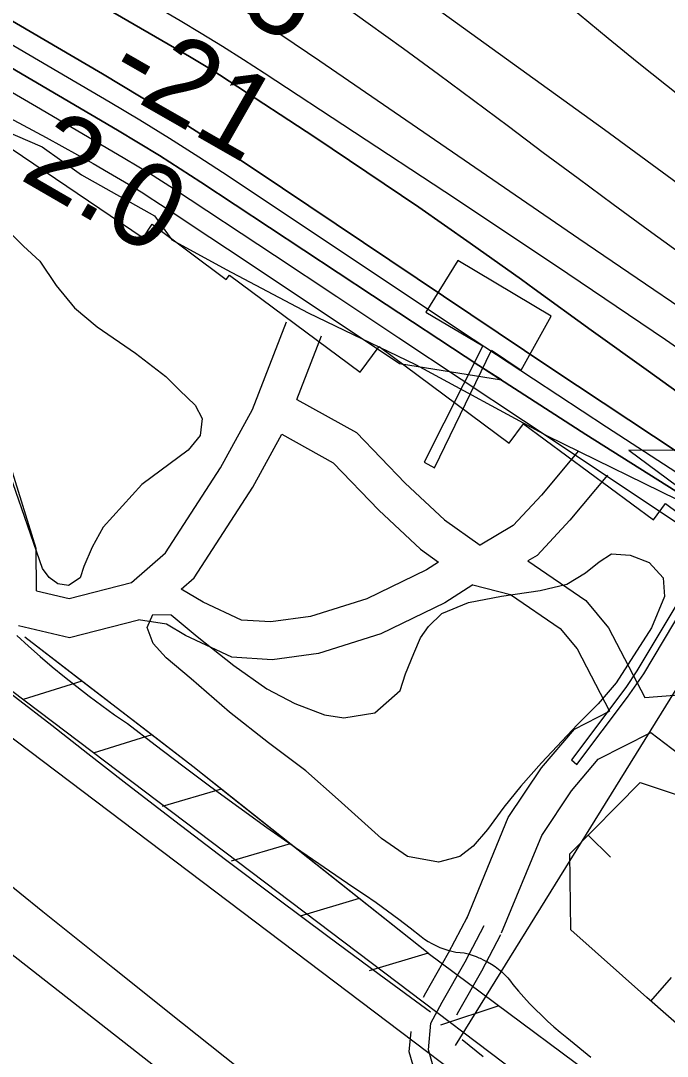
# Model space of a CAD drawing. Extents: x 3567028 to 3605064, y 510945 to 536587.
# Drawn here: x 3580640 to 3581154, y 525823 to 526646 of the extents above; entities that cross this region are included whole.
import ezdxf

# ---------------------------------------------------------------- set-up
doc = ezdxf.new("R2010")
doc.units = 0
for name, color, linetype in [('V-BORW-LINE', 7, 'Continuous'), ('V-CHAN-DOCK', 7, 'Continuous'), ('V-CHAN-NAID', 7, 'Continuous'), ('V-FLOD-BASE', 7, 'Continuous'), ('V-LEVE-TOET', 7, 'Continuous'), ('V-RIVR-EDGE', 7, 'Continuous'), ('V-RIVR-RANG', 7, 'Continuous'), ('V-ROAD-CNTR', 7, 'Continuous'), ('V-RRAP-FSHR', 7, 'Continuous'), ('V-RRAP-RVMT', 7, 'Continuous'), ('V-SITE-VEGE', 7, 'Continuous'), ('V-SURV-LINE', 7, 'Continuous'), ('V-TOPO-DPTH', 7, 'Continuous'), ('V-TOPO-MAJR', 7, 'Continuous'), ('V-TOPO-MINR', 7, 'Continuous'), ('V-TOPO-WATR', 7, 'Continuous')]:
    doc.layers.add(name, color=color, linetype=linetype)

msp = doc.modelspace()

# ---------------------------------------------------------------- linework, layer by layer
at = {"layer": 'V-BORW-LINE'}
for p, q in [((3581091.11, 525998.54), (3581108.87, 525980.94)), ((3581140.94, 525866.58), (3581157.37, 525885.42))]:
    msp.add_line(p, q, dxfattribs=at)
msp.add_lwpolyline([(3581187.34, 525826.15), (3581137.72, 525869.39), (3581077.21, 525923.3), (3581076.44, 525983.72), (3581132.49, 526040.29), (3581193.11, 526020.25), (3581281.63, 525946.46), (3581385.4, 525904.04), (3581455.33, 525860.98), (3581543.65, 525815.53), (3581646.25, 525763.28), (3581713.14, 525691.02), (3581733.93, 525654.59), (3581718.41, 525608.67), (3581668.78, 525607.51), (3581557.24, 525642.39), (3581441.38, 525693.69), (3581321.94, 525746.88), (3581254.72, 525791.53), (3581187.08, 525826.14)], dxfattribs=at)
at = {"layer": 'V-CHAN-DOCK'}
for points in [[(3580968.99, 526290.55), (3581014.2, 526383.83), (3581037.79, 526367.96), (3581061.74, 526411.07), (3580987.4, 526455.24), (3580962.08, 526414.26), (3581007.25, 526387.47), (3580960.64, 526294.92), (3580968.99, 526290.55)], [(3581082.01, 526054.69), (3581122.29, 526108.03), (3581135.27, 526126.76), (3581183.05, 526206.65), (3581222.06, 526267.04), (3581338.21, 526196.07), (3581358.32, 526230.18), (3581209.67, 526319.93), (3581190.13, 526287.98), (3581216.55, 526273.46), (3581129.69, 526128.97), (3581121.03, 526115.78), (3581077.86, 526058.28), (3581082.01, 526054.69)]]:
    msp.add_lwpolyline(points, dxfattribs=at)
at = {"layer": 'V-CHAN-NAID'}
msp.add_lwpolyline([(3581199.92, 526303.85), (3581123.43, 526304.39), (3581185, 526259)], dxfattribs=at)
at = {"layer": 'V-FLOD-BASE'}
for points in [[(3580965.7, 525857.7), (3580924.79, 525887.76), (3580883.99, 525917.98), (3580843.32, 525948.36), (3580802.77, 525978.91), (3580762.35, 526009.63), (3580722.05, 526040.5), (3580693.35, 526063.11), (3580664.54, 526085.58), (3580635.62, 526107.9), (3580606.58, 526130.07), (3580577.44, 526152.1)], [(3581007.53, 525822.28), (3580990.9, 525835.94)]]:
    msp.add_lwpolyline(points, dxfattribs=at)
at = {"layer": 'V-LEVE-TOET'}
for points in [[(3580824.09, 525804.58), (3580768.51, 525848.81), (3580713.01, 525893.14), (3580657.6, 525937.58), (3580602.27, 525982.12), (3580580.78, 525998.84), (3580559.14, 526015.38), (3580537.37, 526031.73), (3580515.46, 526047.9), (3580493.42, 526063.89), (3580471.24, 526079.69), (3580448.93, 526095.3), (3580426.49, 526110.72), (3580406.88, 526125.82), (3580387.15, 526140.78), (3580367.31, 526155.59), (3580347.36, 526170.25), (3580327.3, 526184.77), (3580319.5, 526191.47), (3580256.9, 526245.1), (3580228.49, 526268.76), (3580116.51, 526343.03), (3579991.61, 526421.18)], [(3580636.81, 526157.14), (3580646.03, 526148.7), (3580655.4, 526140.41), (3580664.92, 526132.29), (3580674.58, 526124.33), (3580684.38, 526116.54), (3580694.32, 526108.93), (3580704.39, 526101.49), (3580714.58, 526094.23), (3580724.91, 526087.15), (3580746.77, 526070.24), (3580768.78, 526053.53), (3580790.94, 526037.01), (3580813.25, 526020.7), (3580835.7, 526004.58), (3580858.3, 525988.68), (3580881.04, 525972.97), (3580903.92, 525957.48), (3580913.25, 525951.28), (3580922.47, 525944.92), (3580931.59, 525938.41), (3580940.59, 525931.73), (3580949.48, 525924.91), (3580958.24, 525917.94), (3580961, 525915.89), (3580963.87, 525913.99)], [(3580963.87, 525913.99), (3580966.83, 525912.26), (3580969.88, 525910.7), (3580973, 525909.31), (3580976.18, 525908.11), (3580979.41, 525907.09), (3580982.67, 525906.26), (3580985.96, 525905.62), (3580989.25, 525905.18), (3580992.53, 525904.94), (3580995.69, 525904.09), (3580998.85, 525903.09), (3581001.98, 525901.94), (3581004.19, 525901.03), (3581005.08, 525900.66), (3581008.12, 525899.24), (3581011.08, 525897.71), (3581014.11, 525896), (3581017.02, 525894.12), (3581019.79, 525892.07), (3581022.42, 525889.86), (3581024.89, 525887.51), (3581027.2, 525885.03), (3581029.33, 525882.41), (3581031.27, 525879.68), (3581035.56, 525874.63), (3581039.98, 525869.66), (3581044.52, 525864.79), (3581049.17, 525860.01), (3581053.93, 525855.33), (3581058.8, 525850.75), (3581063.76, 525846.29), (3581068.82, 525841.94), (3581073.98, 525837.71), (3581093.09, 525822.12)]]:
    msp.add_lwpolyline(points, dxfattribs=at)
at = {"layer": 'V-RIVR-EDGE'}
msp.add_lwpolyline([(3580592.16, 526573.44), (3580656.93, 526545.66), (3580688.09, 526523.37), (3580746.24, 526490.81), (3580760, 526471.56), (3580803.17, 526448.05), (3580868.52, 526413.67), (3580953.66, 526372.63), (3581058.58, 526315.94), (3581174.3, 526259.23), (3581232.44, 526221.26), (3581312.17, 526173.64), (3581398.48, 526120), (3581465.63, 526086.81), (3581492.03, 526080.14), (3581516.61, 526064.47)], dxfattribs=at)
at = {"layer": 'V-RIVR-RANG'}
msp.add_line((3580985.54, 525831.41), (3581586.14, 526800.36), dxfattribs=at)
at = {"layer": 'V-ROAD-CNTR'}
for points in [[(3580788.19, 525782.07), (3580462.86, 526036.35), (3580289.21, 526162.05), (3580169.25, 526261.94), (3580060.16, 526334.66), (3579873.67, 526454.64), (3579591.62, 526617.27), (3579098.68, 526904.01), (3578578.46, 527215.39), (3578115.26, 527492.19), (3577829.64, 527660.06), (3577740.74, 527711.3), (3577658.93, 527759.09), (3577622.54, 527785.39), (3577582.81, 527822.21), (3577552.99, 527864.42), (3577527.73, 527919.3)], [(3580652.47, 526192.56), (3580652.09, 526226.38), (3580630.03, 526298.09), (3580611.61, 526349.39), (3580595.86, 526404.4), (3580596.51, 526446.63), (3580596.4, 526482.7), (3580595.72, 526515.34), (3580584.2, 526545.7), (3580568.29, 526569.17), (3580519.5, 526604.22), (3580413.46, 526661.62), (3580313.77, 526725.51), (3580209, 526786.67), (3580120.35, 526839.57), (3580078.93, 526861.03)], [(3580652.47, 526192.56), (3580678.34, 526186.54), (3580728.06, 526199.18), (3580754.89, 526222.77), (3580798.75, 526290.32), (3580824.18, 526336.8), (3580851.2, 526406.33)], [(3580859.46, 526344.78), (3580879.16, 526395.46)], [(3580859.46, 526344.78), (3580906.88, 526318.5), (3580945.58, 526278.27), (3580976.89, 526249.05), (3581005.08, 526228.86)], [(3580767.57, 526193.97), (3580777.8, 526202.97), (3580824.52, 526274.93), (3580847.58, 526317.07)], [(3580847.58, 526317.07), (3580888.39, 526294.45), (3580924.52, 526256.89), (3580957.84, 526225.79), (3580972.11, 526215.57)], [(3581083.47, 526303.95), (3581053.87, 526268.67), (3581031.54, 526244.47), (3581005.08, 526228.86)], [(3581106.45, 526284.67), (3581076.4, 526248.85), (3581050.6, 526220.88), (3581043.18, 526216.5)], [(3581043.18, 526216.5), (3581089.18, 526185.03), (3581107.32, 526163.29), (3581136.07, 526107.9)], [(3580972.11, 526215.57), (3580962.54, 526209.48), (3580914.98, 526186.31), (3580870.22, 526172.14), (3580838.7, 526168.01), (3580815.39, 526169.48), (3580784.97, 526183.74), (3580767.57, 526193.97)], [(3580999.42, 526197.4), (3580977.22, 526183.26), (3580926.14, 526158.38), (3580876.75, 526142.74), (3580839.71, 526137.89), (3580807.81, 526139.9), (3580770.97, 526157.17), (3580755.7, 526166.16), (3580733.59, 526169.63)], [(3580999.42, 526197.4), (3581029.23, 526189.7), (3581068.81, 526162.62), (3581082.2, 526146.57), (3581107.94, 526096.99)], [(3580638.03, 526165.12), (3580678.65, 526155.66), (3580733.59, 526169.63)], [(3581136.07, 526107.9), (3581183.36, 526111.73), (3581248.82, 526121.1)], [(3580994.5, 525932.3), (3581027.54, 526012.54), (3581053.93, 526051.95), (3581080.08, 526082.78), (3581107.94, 526096.99)], [(3581022.24, 525920.87), (3581054.14, 525998.34), (3581077.92, 526033.85), (3581099.07, 526058.79), (3581140.82, 526080.08)], [(3581140.82, 526080.08), (3581196.45, 526037.61), (3581286.55, 525977.68), (3581411.81, 525912.11), (3581481.45, 525884.85), (3581562.5, 525865.98), (3581601.4, 525861.64)], [(3580960.19, 525869.84), (3580961.93, 525873.05), (3580980.12, 525904.93), (3580995.08, 525933.53)], [(3581140.77, 525529.55), (3581115.63, 525578.49), (3581094.09, 525622.16), (3581069.52, 525651.69), (3581029.57, 525698.52), (3581006.89, 525731.37), (3580988.25, 525763.61), (3580972.83, 525797.21), (3580964.03, 525827.77), (3580966.07, 525849.16), (3580975.04, 525865.76), (3580993.28, 525897.73), (3581008.37, 525926.58)], [(3580986.61, 525855.61), (3580988.15, 525858.48), (3581006.45, 525890.54), (3581021.66, 525919.63)], [(3581117.17, 525542.65), (3581102.23, 525571.74), (3581081.42, 525613.94), (3581058.05, 525642.03), (3581017.66, 525689.36), (3580994.21, 525723.34), (3580974.91, 525756.71), (3580958.72, 525791.97), (3580948.82, 525826.35), (3580950.35, 525842.33)]]:
    msp.add_lwpolyline(points, dxfattribs=at)
at = {"layer": 'V-RRAP-FSHR'}
for p, q in [((3580688.54, 526120.84), (3580641.95, 526106.21)), ((3580744.02, 526078.16), (3580697.43, 526063.53)), ((3580799.24, 526035.14), (3580752.44, 526021.21)), ((3580854.08, 525991.64), (3580807.28, 525977.71)), ((3580908.92, 525948.14), (3580862.12, 525934.21)), ((3580963.76, 525904.63), (3580916.95, 525890.7)), ((3581019.94, 525862.89), (3580973.61, 525847.48))]:
    msp.add_line(p, q, dxfattribs=at)
for points in [[(3580963.76, 525904.63), (3580776.65, 526053.07), (3580643.16, 526155.74)], [(3580688.54, 526120.84), (3580643.16, 526155.74)], [(3580744.02, 526078.16), (3580688.54, 526120.84)], [(3580854.08, 525991.64), (3580799.24, 526035.14), (3580776.65, 526053.07), (3580744.02, 526078.16)], [(3580908.92, 525948.14), (3580854.08, 525991.64)], [(3580963.76, 525904.63), (3580908.92, 525948.14)], [(3580963.76, 525904.63), (3581144.82, 525770.11)]]:
    msp.add_lwpolyline(points, dxfattribs=at)
at = {"layer": 'V-RRAP-RVMT'}
for points in [[(3580364.14, 527273.02), (3580089.02, 526920.77), (3580184.06, 526847.57), (3580173.12, 526833.36), (3580276.2, 526753.96), (3580268.71, 526744.51), (3580378.76, 526658.39), (3580395.24, 526679.5), (3580497.45, 526599.16), (3580515.47, 526622), (3580617.87, 526541.99), (3580624.03, 526549.85), (3580737.13, 526473.29)], [(3580737.13, 526473.29), (3580744.33, 526483.98), (3580803.24, 526440.22), (3580805.8, 526443.63), (3580909.82, 526366.53), (3580924.85, 526386.73), (3581028.23, 526309.99), (3581039.72, 526325.52), (3581142.88, 526249.04), (3581152.52, 526262.05), (3581257.67, 526183.97), (3581265.33, 526194.32), (3581368.96, 526117.43), (3581378.23, 526129.97), (3581475.29, 526057.83), (3581468.81, 526049.06), (3581572.94, 525971.69), (3581563.12, 525958.47), (3581671.88, 525877.74), (3581669.88, 525874.79), (3581780.4, 525798.55), (3581771.53, 525784.52), (3581824.73, 525751.17)]]:
    msp.add_lwpolyline(points, dxfattribs=at)
at = {"layer": 'V-SITE-VEGE'}
msp.add_lwpolyline([(3580632.44, 526476.01), (3580642.09, 526466.72), (3580655.19, 526454.56), (3580668.17, 526435.39), (3580682.58, 526417.6), (3580700.54, 526402.55), (3580731.02, 526381.67), (3580755.23, 526363), (3580766.26, 526352.28), (3580778.66, 526340.14), (3580784.08, 526329.52), (3580782.44, 526316.23), (3580773.11, 526304.47), (3580736.15, 526277.09), (3580705.39, 526243.28), (3580696.69, 526227.31), (3580690.1, 526212), (3580687.13, 526202.93), (3580677.91, 526196.79), (3580669.52, 526198.34), (3580662.6, 526203.38), (3580657.11, 526210.48), (3580621.78, 526312.1)], dxfattribs=at)
msp.add_lwpolyline([(3581113.4, 526119.53), (3581099.08, 526102.95), (3581082.65, 526086.42), (3581054.06, 526056.08), (3581037.59, 526037.44), (3581023.97, 526020.86), (3581011.02, 526002.86), (3580999.57, 525989.74), (3580988.9, 525981.52), (3580971.99, 525976.91), (3580947.53, 525981.56), (3580926.75, 525995.96), (3580892.24, 526026.73), (3580866.7, 526049.63), (3580836.95, 526071.91), (3580805.83, 526096.31), (3580775.45, 526122.8), (3580755.41, 526139.29), (3580745.1, 526150.7), (3580740.42, 526163.41), (3580744.81, 526173.84), (3580759.54, 526173.58), (3580780.27, 526156.38), (3580809.31, 526133.42), (3580835.61, 526114.71), (3580857.85, 526103.09), (3580881.53, 526094.25), (3580896.92, 526091.86), (3580921.53, 526095.63), (3580941.48, 526113.5), (3580945.93, 526126.75), (3580952.53, 526142.76), (3580957.67, 526155.29), (3580964.14, 526164.29), (3580974.84, 526174.62), (3580996.04, 526183.35), (3581022.08, 526188.49), (3581053.01, 526192.85), (3581074.14, 526198.07), (3581089.03, 526206.92), (3581099.71, 526215.84), (3581109.64, 526221.98), (3581124.35, 526221.01), (3581139.67, 526215.13), (3581150.67, 526203.01), (3581151.81, 526188.26), (3581141.54, 526163.2)], close=True, dxfattribs=at)
at = {"layer": 'V-SURV-LINE'}
for points in [[(3580306.08, 526360.2), (3581213.32, 525674.58)], [(3581195.23, 525650.65), (3580287.99, 526336.28)]]:
    msp.add_lwpolyline(points, dxfattribs=at)
at = {"layer": 'V-TOPO-DPTH'}
for points in [[(3579801.19, 527208.65), (3580766.54, 526645.88), (3580783.49, 526635.82), (3580800.32, 526625.58), (3580816.99, 526615.07), (3580833.54, 526604.39), (3580977.13, 526510.06), (3581065.05, 526451.57), (3581152.49, 526392.38), (3581239.22, 526332.17), (3581325.49, 526271.27), (3581467.53, 526169.73), (3581518.58, 526133.28)], [(3579801.19, 527208.65), (3580766.54, 526645.88), (3580783.49, 526635.82), (3580800.32, 526625.58), (3580816.99, 526615.07), (3580833.54, 526604.39), (3580977.13, 526510.06), (3581065.05, 526451.57), (3581152.49, 526392.38), (3581239.22, 526332.17), (3581325.49, 526271.27), (3581467.53, 526169.73), (3581518.58, 526133.28)], [(3579977.92, 527040.31), (3580099.26, 526964.5), (3580221.11, 526889.52), (3580343.71, 526815.79), (3580466.82, 526742.89), (3580704.96, 526603.5), (3580735.71, 526585.12), (3580766.23, 526566.37), (3580796.39, 526547.06), (3580826.33, 526527.38), (3581062.11, 526369.21), (3581204.17, 526275.02), (3581346.9, 526181.87), (3581490.62, 526090.25), (3581635, 525999.67)], [(3581864.54, 525838.03), (3581260.97, 526209.4), (3581174.98, 526262.89), (3581089.34, 526316.94), (3581004.24, 526371.84), (3580919.5, 526427.29), (3580783.11, 526517.49), (3580766.74, 526528.12), (3580750.26, 526538.57), (3580733.61, 526548.75), (3580716.84, 526558.75), (3580601.54, 526626.24), (3580526.79, 526669.42), (3580451.74, 526712.04), (3580376.21, 526753.81), (3580300.36, 526795.02), (3580076.92, 526914.79), (3579977.92, 527040.31)], [(3581635, 525999.67), (3581490.62, 526090.25), (3581346.9, 526181.87), (3581204.17, 526275.02), (3581062.11, 526369.21), (3580826.33, 526527.38), (3580796.39, 526547.06), (3580766.23, 526566.37), (3580735.71, 526585.12), (3580704.96, 526603.5), (3580466.82, 526742.89), (3580343.71, 526815.79), (3580221.11, 526889.52), (3580099.26, 526964.5), (3579977.92, 527040.31)], [(3580494.62, 526779.01), (3580774.14, 526617.22), (3580782.12, 526612.51), (3580790.05, 526607.71), (3580797.9, 526602.78), (3580805.69, 526597.76), (3580873.64, 526553.17), (3580915.17, 526525.51), (3580956.45, 526497.49), (3580997.36, 526468.92), (3581038.01, 526439.98), (3581048.03, 526432.75), (3581093.52, 526399.95), (3581139.03, 526367.18), (3581184.58, 526334.47), (3581230.16, 526301.79), (3581383.74, 526191.79), (3581473.07, 526129.15), (3581563.21, 526067.7)], [(3581563.21, 526067.7), (3581473.07, 526129.15), (3581383.74, 526191.79), (3581230.16, 526301.79), (3581184.58, 526334.47), (3581139.03, 526367.18), (3581093.52, 526399.95), (3581048.03, 526432.75), (3581038.01, 526439.98), (3580997.36, 526468.92), (3580956.45, 526497.49), (3580915.17, 526525.51), (3580873.64, 526553.17), (3580805.69, 526597.76), (3580797.9, 526602.78), (3580790.05, 526607.71), (3580782.12, 526612.51), (3580774.14, 526617.22), (3580494.62, 526779.01)], [(3580589.7, 526633.08), (3580623.41, 526572.59), (3580660.19, 526552.88), (3580672.67, 526546.1), (3580685.1, 526539.22), (3580697.45, 526532.21), (3580709.75, 526525.1), (3580728.73, 526514), (3580731.49, 526512.35), (3580734.23, 526510.68), (3580736.94, 526508.96), (3580739.64, 526507.21), (3580762.29, 526492.25), (3580776.3, 526482.99), (3580790.3, 526473.72), (3580804.28, 526464.44), (3580818.26, 526455.14), (3580941, 526373.46), (3581022.23, 526360.23)], [(3581022.23, 526360.23), (3581004.24, 526371.84), (3580919.5, 526427.29), (3580783.11, 526517.49), (3580766.74, 526528.12), (3580750.26, 526538.57), (3580733.61, 526548.75), (3580716.84, 526558.75), (3580601.54, 526626.24), (3580589.7, 526633.08)]]:
    msp.add_lwpolyline(points, dxfattribs=at)
at = {"layer": 'V-TOPO-MAJR'}
msp.add_lwpolyline([(3579826.12, 527271.13), (3580373.24, 526930.35), (3580447.17, 526884.35), (3580521.15, 526838.41), (3580595.17, 526792.54), (3580669.22, 526746.73), (3580755.22, 526693.6), (3580786.16, 526674.18), (3580816.9, 526654.47), (3580847.37, 526634.31), (3580877.64, 526613.87), (3581083.52, 526472.65), (3581217.05, 526382.07), (3581351.17, 526292.39), (3581486.21, 526204.09), (3581621.85, 526116.7)], dxfattribs=at)
at = {"layer": 'V-TOPO-MINR'}
for points in [[(3580003.96, 527441.6), (3580035.58, 527417.33), (3580067.44, 527393.4), (3580099.67, 527369.97), (3580132.15, 527346.87), (3580865.36, 526833.98), (3580884.68, 526819.99), (3580903.68, 526805.58), (3580922.2, 526790.57), (3580940.4, 526775.14), (3581015.83, 526709.05), (3581038.37, 526689.49), (3581061.04, 526670.09), (3581083.9, 526650.91), (3581106.89, 526631.89), (3581130.05, 526613.08), (3581153.34, 526594.42), (3581176.79, 526575.97), (3581200.36, 526557.67), (3581336.95, 526452.61), (3581425.89, 526383.55), (3581514.39, 526313.93)], [(3580008, 527290.2), (3580055.25, 527259.59), (3580102.46, 527228.92), (3580149.65, 527198.21), (3580809.25, 526768.37), (3580835.75, 526750.82), (3580862.09, 526733.03), (3580888.17, 526714.86), (3580914.07, 526696.43), (3581104.11, 526559.24), (3581170.94, 526510.42), (3581237.4, 526461.1), (3581303.3, 526411.05), (3581368.83, 526360.49), (3581386.18, 526346.95), (3581442.94, 526303.03), (3581499.92, 526259.41), (3581557.25, 526216.25)], [(3579569.49, 527263.36), (3579687.39, 527144.41), (3579898.83, 527051.49), (3580335.05, 526798.46), (3580441.46, 526738.04), (3580547.42, 526676.81), (3580710.9, 526581.13), (3580734.66, 526566.94), (3580758.25, 526552.48), (3580781.58, 526537.61), (3580804.75, 526522.47), (3580989.68, 526399.27), (3581105.57, 526322.93), (3581221.98, 526247.38), (3581339.16, 526173.05), (3581456.85, 526099.51), (3581875.24, 525841.09)], [(3579801.19, 527208.65), (3580766.54, 526645.88), (3580783.49, 526635.82), (3580800.32, 526625.58), (3580816.99, 526615.07), (3580833.54, 526604.39), (3580977.13, 526510.06), (3581065.05, 526451.57), (3581152.49, 526392.38), (3581239.22, 526332.17), (3581325.49, 526271.27), (3581467.53, 526169.73), (3581518.58, 526133.28)], [(3579977.92, 527040.31), (3580099.26, 526964.5), (3580221.11, 526889.52), (3580343.71, 526815.79), (3580466.82, 526742.89), (3580704.96, 526603.5), (3580735.71, 526585.12), (3580766.23, 526566.37), (3580796.39, 526547.06), (3580826.33, 526527.38), (3581062.11, 526369.21), (3581204.17, 526275.02), (3581346.9, 526181.87), (3581490.62, 526090.25), (3581635, 525999.67)], [(3580076.92, 526914.79), (3580300.36, 526795.02), (3580376.21, 526753.81), (3580451.74, 526712.04), (3580526.79, 526669.42), (3580601.54, 526626.24), (3580716.84, 526558.75), (3580733.61, 526548.75), (3580750.26, 526538.57), (3580766.74, 526528.12), (3580783.11, 526517.49), (3580919.5, 526427.29), (3581004.24, 526371.84), (3581089.34, 526316.94), (3581174.98, 526262.89), (3581260.97, 526209.4), (3581864.54, 525838.03)], [(3580600.11, 526848.44), (3580661.09, 526811.68), (3580721.58, 526774.09), (3580823.19, 526709.52), (3580832.45, 526703.52), (3580841.64, 526697.41), (3580850.72, 526691.13), (3580859.72, 526684.75), (3580916.25, 526643.94), (3580944.23, 526623.62), (3580972.13, 526603.18), (3580999.9, 526582.57), (3581027.59, 526561.85), (3581055.27, 526541.13), (3581083.03, 526520.51), (3581110.91, 526500.04), (3581138.87, 526479.68), (3581333.37, 526338.86), (3581437.7, 526264.73), (3581542.88, 526191.86)], [(3580494.62, 526779.01), (3580774.14, 526617.22), (3580782.12, 526612.51), (3580790.05, 526607.71), (3580797.9, 526602.78), (3580805.69, 526597.76), (3580873.64, 526553.17), (3580915.17, 526525.51), (3580956.45, 526497.49), (3580997.36, 526468.92), (3581038.01, 526439.98), (3581048.03, 526432.75), (3581093.52, 526399.95), (3581139.03, 526367.18), (3581184.58, 526334.47), (3581230.16, 526301.79), (3581383.74, 526191.79), (3581473.07, 526129.15), (3581563.21, 526067.7)], [(3580350.16, 526743.69), (3580480.26, 526673.96), (3580524.43, 526649.96), (3580568.41, 526625.64), (3580612.12, 526600.82), (3580655.64, 526575.67), (3580722.79, 526536.37), (3580732.55, 526530.55), (3580742.25, 526524.63), (3580751.85, 526518.55), (3580761.38, 526512.36), (3580841.55, 526459.42), (3580891.1, 526426.66), (3580940.63, 526393.86), (3580990.12, 526361.02), (3581039.59, 526328.13), (3581473.8, 526039.15)]]:
    msp.add_lwpolyline(points, dxfattribs=at)
at = {"layer": 'V-TOPO-WATR'}
msp.add_lwpolyline([(3580623.41, 526572.59), (3580660.19, 526552.88), (3580672.67, 526546.1), (3580685.1, 526539.22), (3580697.45, 526532.21), (3580709.75, 526525.1), (3580728.73, 526514), (3580731.49, 526512.35), (3580734.23, 526510.68), (3580736.94, 526508.96), (3580739.64, 526507.21), (3580762.29, 526492.25), (3580776.3, 526482.99), (3580790.3, 526473.72), (3580804.28, 526464.44), (3580818.26, 526455.14), (3580941, 526373.46)], dxfattribs=at)

# ---------------------------------------------------------------- texts
at = {"layer": 'V-RIVR-RANG'}
for s, rotation, p in [('-55', 330.22931, (3580742.96, 526690.19)), ('-21', 330.22931, (3580705.69, 526596.31)), ('2.0', 329.94833, (3580637.81, 526520.44))]:
    msp.add_text(s, height=67, rotation=rotation, dxfattribs=at).set_placement(p)

doc.saveas('drawing.dxf')
